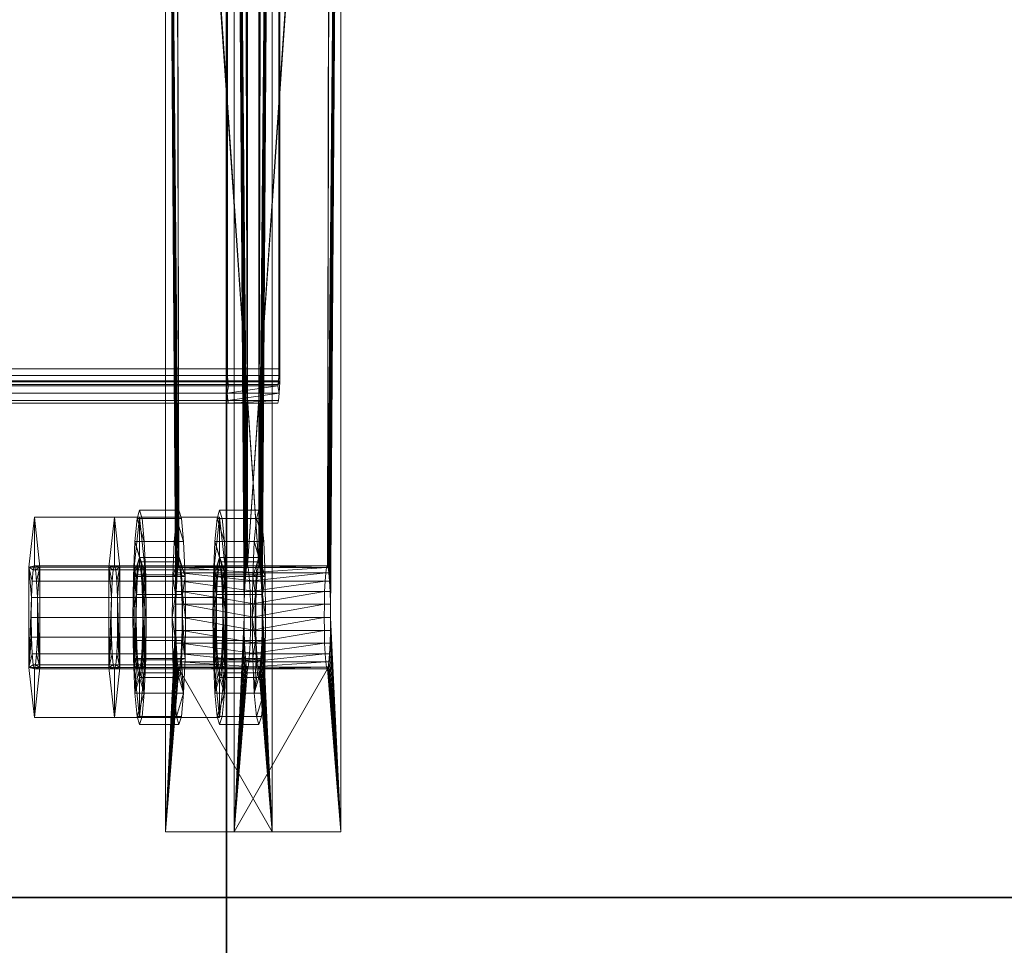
# Model space of a CAD drawing. Extents: x -0.3 to 41.3, y 0 to 17.8.
# Tile 552 of 625: x 34.156 to 34.271, y 11.612 to 11.72. Entities that reach past the tile are written whole.
import ezdxf

# ---------------------------------------------------------------- set-up
doc = ezdxf.new("R2010")
doc.units = 0
doc.header["$MEASUREMENT"] = 0
for name, color, linetype, lineweight in [('ANILHAS', 135, 'Continuous', 0), ('PLACAS_DE_BASE', 144, 'Continuous', 0), ('PORCAS', 157, 'Continuous', 0), ('VIGA_METALICA', 106, 'Continuous', 0)]:
    doc.layers.add(name, color=color, linetype=linetype, lineweight=lineweight)
for name, color, linetype in [('P201', 7, 'Continuous'), ('V135', 7, 'Continuous'), ('V207', 7, 'Continuous'), ('V239', 7, 'Continuous'), ('V312', 7, 'Continuous')]:
    doc.layers.add(name, color=color, linetype=linetype)

msp = doc.modelspace()

# ---------------------------------------------------------------- linework, layer by layer
at = {"layer": 'P201', "color": 12, "true_color": 0xbd0000}
for points, invisible_edges in [([(34.18045, 11.31714, 200.60001), (34.33045, 11.31714, 200.60001), (34.33045, 11.61714, 200.60001)], 12), ([(34.18045, 11.31714, 198.95001), (34.33045, 11.31714, 198.95001), (34.33045, 11.61714, 198.95001)], 12), ([(34.18045, 11.31714, 200.60001), (34.33045, 11.61714, 200.60001), (34.18045, 11.61714, 200.60001)], 9), ([(34.18045, 11.31714, 198.95001), (34.33045, 11.61714, 198.95001), (34.18045, 11.61714, 198.95001)], 9)]:
    msp.add_3dface(points, dxfattribs=dict(at, invisible_edges=invisible_edges))
for points in [[(34.33045, 11.61714, 200.60001), (34.18045, 11.61714, 200.60001), (34.18045, 11.61714, 198.95001), (34.33045, 11.61714, 198.95001)], [(34.18045, 11.61714, 200.60001), (34.18045, 11.31714, 200.60001), (34.18045, 11.31714, 198.95001), (34.18045, 11.61714, 198.95001)]]:
    msp.add_3dface(points, dxfattribs=at)
at = {"layer": 'V135', "color": 252, "true_color": 0x838383}
for points, invisible_edges in [([(34.18045, 10.98981, 196.60001), (34.33045, 10.98981, 196.60001), (34.33045, 12.28691, 196.60001)], 12), ([(34.18045, 10.98981, 196.00001), (34.33045, 10.98981, 196.00001), (34.33045, 12.28691, 196.00001)], 12), ([(34.18045, 10.98981, 196.60001), (34.33045, 12.28691, 196.60001), (34.18045, 12.28691, 196.60001)], 9), ([(34.18045, 10.98981, 196.00001), (34.33045, 12.28691, 196.00001), (34.18045, 12.28691, 196.00001)], 9)]:
    msp.add_3dface(points, dxfattribs=dict(at, invisible_edges=invisible_edges))
msp.add_3dface([(34.18045, 12.28691, 196.60001), (34.18045, 10.98981, 196.60001), (34.18045, 10.98981, 196.00001), (34.18045, 12.28691, 196.00001)], dxfattribs=at)
at = {"layer": 'V207', "color": 252, "true_color": 0x838383}
for points, invisible_edges in [([(34.18045, 11.61714, 199.8), (31.14564, 11.61714, 199.8), (31.14564, 11.46714, 199.8)], 12), ([(34.18045, 11.61714, 199.3), (31.14564, 11.61714, 199.3), (31.14564, 11.46714, 199.3)], 12), ([(34.18045, 11.61714, 199.8), (31.14564, 11.46714, 199.8), (34.18045, 11.46714, 199.8)], 9), ([(34.18045, 11.61714, 199.3), (31.14564, 11.46714, 199.3), (34.18045, 11.46714, 199.3)], 9)]:
    msp.add_3dface(points, dxfattribs=dict(at, invisible_edges=invisible_edges))
for points in [[(34.18045, 11.61714, 199.8), (31.14564, 11.61714, 199.8), (31.14564, 11.61714, 199.3), (34.18045, 11.61714, 199.3)], [(34.18045, 11.46714, 199.8), (34.18045, 11.61714, 199.8), (34.18045, 11.61714, 199.3), (34.18045, 11.46714, 199.3)]]:
    msp.add_3dface(points, dxfattribs=at)
at = {"layer": 'V239', "color": 252, "true_color": 0x838383}
for points, invisible_edges in [([(34.33045, 12.28691, 199.55), (34.18045, 12.28691, 199.55), (34.18045, 11.61714, 199.55)], 12), ([(34.33045, 12.28691, 198.95), (34.18045, 12.28691, 198.95), (34.18045, 11.61714, 198.95)], 12), ([(34.33045, 12.28691, 199.55), (34.18045, 11.61714, 199.55), (34.33045, 11.61714, 199.55)], 9), ([(34.33045, 12.28691, 198.95), (34.18045, 11.61714, 198.95), (34.33045, 11.61714, 198.95)], 9)]:
    msp.add_3dface(points, dxfattribs=dict(at, invisible_edges=invisible_edges))
for points in [[(34.18045, 12.28691, 199.55), (34.18045, 11.61714, 199.55), (34.18045, 11.61714, 198.95), (34.18045, 12.28691, 198.95)], [(34.18045, 11.61714, 199.55), (34.33045, 11.61714, 199.55), (34.33045, 11.61714, 198.95), (34.18045, 11.61714, 198.95)]]:
    msp.add_3dface(points, dxfattribs=at)
at = {"layer": 'V312', "color": 252, "true_color": 0x838383}
for points, invisible_edges in [([(34.33045, 13.91481, 200.60001), (34.18045, 13.91481, 200.60001), (34.18045, 11.61714, 200.60001)], 12), ([(34.33045, 13.91481, 200.30001), (34.18045, 13.91481, 200.30001), (34.18045, 11.61714, 200.30001)], 12), ([(34.33045, 13.91481, 200.60001), (34.18045, 11.61714, 200.60001), (34.33045, 11.61714, 200.60001)], 9), ([(34.33045, 13.91481, 200.30001), (34.18045, 11.61714, 200.30001), (34.33045, 11.61714, 200.30001)], 9)]:
    msp.add_3dface(points, dxfattribs=dict(at, invisible_edges=invisible_edges))
for points in [[(34.18045, 13.91481, 200.60001), (34.18045, 11.61714, 200.60001), (34.18045, 11.61714, 200.30001), (34.18045, 13.91481, 200.30001)], [(34.18045, 11.61714, 200.60001), (34.33045, 11.61714, 200.60001), (34.33045, 11.61714, 200.30001), (34.18045, 11.61714, 200.30001)]]:
    msp.add_3dface(points, dxfattribs=at)

# ---------------------------------------------------------------- meshes
at = {"layer": 'ANILHAS'}
mesh = msp.add_polyface(dxfattribs=at)
corners = [(34.16953, 11.64981, 199.58424), (34.16959, 11.64503, 199.58329), (34.16959, 11.65459, 199.58329), (34.16976, 11.64097, 199.58058), (34.16976, 11.65865, 199.58058), (34.16987, 11.64981, 199.57875), (34.1699, 11.64713, 199.57822), (34.1699, 11.65249, 199.57822), (34.17, 11.64486, 199.5767), (34.17, 11.65476, 199.5767), (34.17001, 11.63826, 199.57653), (34.17001, 11.66136, 199.57653), (34.17014, 11.64334, 199.57444), (34.17014, 11.65628, 199.57444), (34.17031, 11.63731, 199.57176), (34.17031, 11.64281, 199.57176), (34.17031, 11.65681, 199.57176), (34.17031, 11.66231, 199.57176), (34.17047, 11.64334, 199.56909), (34.17047, 11.65628, 199.56909), (34.17061, 11.63826, 199.56699), (34.17061, 11.66136, 199.56699), (34.17062, 11.64486, 199.56682), (34.17062, 11.65476, 199.56682), (34.17071, 11.64713, 199.5653), (34.17071, 11.65249, 199.5653), (34.17074, 11.64981, 199.56477), (34.17086, 11.64097, 199.56294), (34.17086, 11.65865, 199.56294), (34.17103, 11.64503, 199.56023), (34.17103, 11.65459, 199.56023), (34.17109, 11.64981, 199.55929), (34.17412, 11.64981, 199.58452), (34.17418, 11.64503, 199.58357), (34.17418, 11.65459, 199.58357), (34.17435, 11.64097, 199.58087), (34.17435, 11.65865, 199.58087), (34.17446, 11.64981, 199.57903), (34.1745, 11.64713, 199.5785), (34.1745, 11.65249, 199.5785), (34.17459, 11.64486, 199.57699), (34.17459, 11.65476, 199.57699), (34.1746, 11.63826, 199.57682), (34.1746, 11.66136, 199.57682), (34.17473, 11.64334, 199.57472), (34.17473, 11.65628, 199.57472), (34.1749, 11.63731, 199.57205), (34.1749, 11.64281, 199.57205), (34.1749, 11.65681, 199.57205), (34.1749, 11.66231, 199.57205), (34.17507, 11.64334, 199.56937), (34.17507, 11.65628, 199.56937), (34.1752, 11.63826, 199.56728), (34.1752, 11.66136, 199.56728), (34.17521, 11.64486, 199.56711), (34.17521, 11.65476, 199.56711), (34.1753, 11.64713, 199.56559), (34.1753, 11.65249, 199.56559), (34.17533, 11.64981, 199.56506), (34.17545, 11.64097, 199.56322), (34.17545, 11.65865, 199.56322), (34.17562, 11.64503, 199.56052), (34.17562, 11.65459, 199.56052), (34.17568, 11.64981, 199.55957)]
mesh.append_faces([[corners[k] for k in face] for face in [(46, 42, 10, 14), (42, 35, 3, 10), (35, 33, 1, 3), (33, 32, 0, 1), (32, 34, 2, 0), (34, 36, 4, 2), (36, 43, 11, 4), (43, 49, 17, 11), (49, 53, 21, 17), (53, 60, 28, 21), (60, 62, 30, 28), (62, 63, 31, 30), (63, 61, 29, 31), (61, 59, 27, 29), (59, 52, 20, 27), (52, 46, 14, 20), (47, 50, 18, 15), (50, 54, 22, 18), (54, 56, 24, 22), (56, 58, 26, 24), (58, 57, 25, 26), (57, 55, 23, 25), (55, 51, 19, 23), (51, 48, 16, 19), (48, 45, 13, 16), (45, 41, 9, 13), (41, 39, 7, 9), (39, 37, 5, 7), (37, 38, 6, 5), (38, 40, 8, 6), (40, 44, 12, 8), (44, 47, 15, 12)]])
mesh.append_faces([[corners[k] for k in face] for face in [(43, 53, 49), (52, 42, 46), (21, 11, 17), (10, 20, 14)]], dxfattribs={"vtx0": -1})
mesh.append_faces([[corners[k] for k in face] for face in [(34, 48, 36), (48, 34, 45), (45, 34, 41), (41, 34, 39), (39, 32, 37), (37, 32, 38), (38, 33, 40), (40, 35, 44), (44, 35, 47), (53, 43, 60), (60, 36, 62), (62, 57, 63), (63, 58, 61), (61, 54, 59), (59, 42, 52), (11, 28, 4), (16, 30, 19), (19, 30, 23), (23, 30, 25), (25, 31, 26), (26, 29, 24), (24, 29, 22), (22, 27, 18), (18, 27, 15), (3, 27, 10), (2, 7, 0), (0, 6, 1), (1, 8, 3)]], dxfattribs={"vtx0": -1, "vtx1": -1})
mesh.append_faces([[corners[k] for k in face] for face in [(62, 36, 48), (59, 47, 35), (4, 30, 16), (15, 27, 3)]], dxfattribs={"vtx0": -1, "vtx1": -1, "vtx2": -1})
mesh.append_faces([[corners[k] for k in face] for face in [(39, 34, 32), (38, 32, 33), (40, 33, 35), (60, 43, 36), (62, 48, 51), (62, 51, 55), (62, 55, 57), (63, 57, 58), (61, 58, 56), (61, 56, 54), (59, 54, 50), (59, 50, 47), (59, 35, 42), (11, 21, 28), (4, 28, 30), (25, 30, 31), (26, 31, 29), (22, 29, 27), (10, 27, 20), (16, 2, 4), (2, 16, 13), (2, 13, 9), (2, 9, 7), (0, 7, 5), (0, 5, 6), (1, 6, 8), (3, 8, 12), (3, 12, 15)]], dxfattribs={"vtx0": -1, "vtx2": -1})
mesh = msp.add_polyface(dxfattribs=at)
corners = [(34.17887, 11.64981, 199.43453), (34.17893, 11.64503, 199.43358), (34.17893, 11.65459, 199.43358), (34.1791, 11.64097, 199.43087), (34.1791, 11.65865, 199.43087), (34.17921, 11.64981, 199.42904), (34.17925, 11.64713, 199.42851), (34.17925, 11.65249, 199.42851), (34.17934, 11.64486, 199.42699), (34.17934, 11.65476, 199.42699), (34.17935, 11.63826, 199.42682), (34.17935, 11.66136, 199.42682), (34.17948, 11.64334, 199.42473), (34.17948, 11.65628, 199.42473), (34.17965, 11.63731, 199.42205), (34.17965, 11.64281, 199.42205), (34.17965, 11.65681, 199.42205), (34.17965, 11.66231, 199.42205), (34.17982, 11.64334, 199.41938), (34.17982, 11.65628, 199.41938), (34.17995, 11.63826, 199.41728), (34.17995, 11.66136, 199.41728), (34.17996, 11.64486, 199.41711), (34.17996, 11.65476, 199.41711), (34.18005, 11.64713, 199.41559), (34.18005, 11.65249, 199.41559), (34.18008, 11.64981, 199.41507), (34.1802, 11.64097, 199.41323), (34.1802, 11.65865, 199.41323), (34.18037, 11.64503, 199.41052), (34.18037, 11.65459, 199.41052), (34.18043, 11.64981, 199.40958), (34.18346, 11.64981, 199.43481), (34.18352, 11.64503, 199.43387), (34.18352, 11.65459, 199.43387), (34.18369, 11.64097, 199.43116), (34.18369, 11.65865, 199.43116), (34.1838, 11.64981, 199.42932), (34.18384, 11.64713, 199.4288), (34.18384, 11.65249, 199.4288), (34.18393, 11.64486, 199.42728), (34.18393, 11.65476, 199.42728), (34.18394, 11.63826, 199.42711), (34.18394, 11.66136, 199.42711), (34.18407, 11.64334, 199.42501), (34.18407, 11.65628, 199.42501), (34.18424, 11.63731, 199.42234), (34.18424, 11.64281, 199.42234), (34.18424, 11.65681, 199.42234), (34.18424, 11.66231, 199.42234), (34.18441, 11.64334, 199.41966), (34.18441, 11.65628, 199.41966), (34.18454, 11.63826, 199.41757), (34.18454, 11.66136, 199.41757), (34.18455, 11.64486, 199.4174), (34.18455, 11.65476, 199.4174), (34.18464, 11.64713, 199.41588), (34.18464, 11.65249, 199.41588), (34.18468, 11.64981, 199.41535), (34.18479, 11.64097, 199.41352), (34.18479, 11.65865, 199.41352), (34.18496, 11.64503, 199.41081), (34.18496, 11.65459, 199.41081), (34.18502, 11.64981, 199.40986)]
mesh.append_faces([[corners[k] for k in face] for face in [(46, 42, 10, 14), (42, 35, 3, 10), (35, 33, 1, 3), (33, 32, 0, 1), (32, 34, 2, 0), (34, 36, 4, 2), (36, 43, 11, 4), (43, 49, 17, 11), (49, 53, 21, 17), (53, 60, 28, 21), (60, 62, 30, 28), (62, 63, 31, 30), (63, 61, 29, 31), (61, 59, 27, 29), (59, 52, 20, 27), (52, 46, 14, 20), (47, 50, 18, 15), (50, 54, 22, 18), (54, 56, 24, 22), (56, 58, 26, 24), (58, 57, 25, 26), (57, 55, 23, 25), (55, 51, 19, 23), (51, 48, 16, 19), (48, 45, 13, 16), (45, 41, 9, 13), (41, 39, 7, 9), (39, 37, 5, 7), (37, 38, 6, 5), (38, 40, 8, 6), (40, 44, 12, 8), (44, 47, 15, 12)]])
mesh.append_faces([[corners[k] for k in face] for face in [(43, 53, 49), (52, 42, 46), (21, 11, 17), (10, 20, 14)]], dxfattribs={"vtx0": -1})
mesh.append_faces([[corners[k] for k in face] for face in [(34, 48, 36), (48, 34, 45), (45, 34, 41), (41, 34, 39), (39, 32, 37), (37, 32, 38), (38, 33, 40), (40, 35, 44), (44, 35, 47), (53, 43, 60), (60, 36, 62), (62, 57, 63), (63, 58, 61), (61, 54, 59), (59, 42, 52), (11, 28, 4), (16, 30, 19), (19, 30, 23), (23, 30, 25), (25, 31, 26), (26, 29, 24), (24, 29, 22), (22, 27, 18), (18, 27, 15), (3, 27, 10), (2, 7, 0), (0, 6, 1), (1, 8, 3)]], dxfattribs={"vtx0": -1, "vtx1": -1})
mesh.append_faces([[corners[k] for k in face] for face in [(62, 36, 48), (59, 47, 35), (4, 30, 16), (15, 27, 3)]], dxfattribs={"vtx0": -1, "vtx1": -1, "vtx2": -1})
mesh.append_faces([[corners[k] for k in face] for face in [(39, 34, 32), (38, 32, 33), (40, 33, 35), (60, 43, 36), (62, 48, 51), (62, 51, 55), (62, 55, 57), (63, 57, 58), (61, 58, 56), (61, 56, 54), (59, 54, 50), (59, 50, 47), (59, 35, 42), (11, 21, 28), (4, 28, 30), (25, 30, 31), (26, 31, 29), (22, 29, 27), (10, 27, 20), (16, 2, 4), (2, 16, 13), (2, 13, 9), (2, 9, 7), (0, 7, 5), (0, 5, 6), (1, 6, 8), (3, 8, 12), (3, 12, 15)]], dxfattribs={"vtx0": -1, "vtx2": -1})
at = {"layer": 'PLACAS_DE_BASE'}
mesh = msp.add_polyface(dxfattribs=at)
corners = [(34.1926, 11.64981, 199.41685), (34.19378, 11.62481, 199.39789), (34.19378, 11.82481, 199.39789), (34.19259, 11.65136, 199.41706), (34.19255, 11.65281, 199.41766), (34.19249, 11.65405, 199.41861), (34.19241, 11.65501, 199.41985), (34.19232, 11.65561, 199.42129), (34.19223, 11.65581, 199.42284), (34.19249, 11.79557, 199.41861), (34.18289, 11.65581, 199.57255), (34.18133, 11.62481, 199.5975), (34.18251, 11.64981, 199.57854), (34.18133, 11.82481, 199.5975), (34.18252, 11.65136, 199.57833), (34.18256, 11.65281, 199.57774), (34.18262, 11.65405, 199.57678), (34.1827, 11.65501, 199.57554), (34.18279, 11.65561, 199.5741), (34.18298, 11.65561, 199.571), (34.19213, 11.65561, 199.42439), (34.17453, 11.64981, 199.57804), (34.17334, 11.62481, 199.597), (34.17334, 11.82481, 199.597), (34.17454, 11.65136, 199.57784), (34.17458, 11.65281, 199.57724), (34.17464, 11.65405, 199.57629), (34.17471, 11.65501, 199.57505), (34.1748, 11.65561, 199.5736), (34.1749, 11.65581, 199.57205), (34.17464, 11.79557, 199.57629), (34.18424, 11.65581, 199.42234), (34.1858, 11.62481, 199.39739), (34.18462, 11.64981, 199.41636), (34.1858, 11.82481, 199.39739), (34.1846, 11.65136, 199.41656), (34.18457, 11.65281, 199.41716), (34.18451, 11.65405, 199.41811), (34.18443, 11.65501, 199.41935), (34.18434, 11.65561, 199.42079), (34.18415, 11.65561, 199.42389), (34.175, 11.65561, 199.5705)]
mesh.append_faces([[corners[k] for k in face] for face in [(11, 13, 23, 22), (7, 8, 31, 39), (8, 20, 40, 31), (19, 10, 29, 41), (10, 18, 28, 29)]])
mesh.append_faces([[corners[k] for k in face] for face in [(0, 2, 3), (3, 2, 4), (4, 2, 5), (5, 2, 6), (6, 2, 7), (7, 2, 8), (11, 12, 13), (19, 8, 10), (21, 23, 24), (24, 23, 25), (25, 23, 26), (26, 23, 27), (27, 23, 28), (28, 23, 29), (32, 33, 34), (40, 29, 31)]], dxfattribs={"vtx0": -1, "vtx1": -1})
mesh.append_faces([[corners[k] for k in face] for face in [(8, 9, 10), (29, 30, 31)]], dxfattribs={"vtx0": -1, "vtx1": -1, "vtx2": -1})
mesh.append_faces([[corners[k] for k in face] for face in [(0, 1, 2), (13, 12, 14), (13, 14, 15), (13, 15, 16), (13, 16, 17), (13, 17, 18), (13, 18, 10), (19, 20, 8), (21, 22, 23), (34, 33, 35), (34, 35, 36), (34, 36, 37), (34, 37, 38), (34, 38, 39), (34, 39, 31), (40, 41, 29)]], dxfattribs={"vtx0": -1, "vtx2": -1})
mesh = msp.add_polyface(dxfattribs=at)
corners = [(34.19223, 11.65581, 199.42284), (34.19378, 11.82481, 199.39789), (34.19255, 11.79681, 199.41766), (34.19249, 11.79557, 199.41861), (34.18289, 11.65581, 199.57255), (34.19241, 11.79461, 199.41985), (34.19232, 11.79401, 199.42129), (34.19223, 11.79381, 199.42284), (34.18133, 11.82481, 199.5975), (34.18256, 11.79681, 199.57774), (34.18262, 11.79557, 199.57678), (34.1827, 11.79461, 199.57554), (34.18279, 11.79401, 199.5741), (34.18289, 11.79381, 199.57255), (34.19213, 11.79401, 199.42439), (34.18298, 11.79401, 199.571), (34.19204, 11.79461, 199.42584), (34.18307, 11.79461, 199.56956), (34.1749, 11.65581, 199.57205), (34.17334, 11.82481, 199.597), (34.17458, 11.79681, 199.57724), (34.17464, 11.79557, 199.57629), (34.18424, 11.65581, 199.42234), (34.17471, 11.79461, 199.57505), (34.1748, 11.79401, 199.5736), (34.1749, 11.79381, 199.57205), (34.1858, 11.82481, 199.39739), (34.18457, 11.79681, 199.41716), (34.18451, 11.79557, 199.41811), (34.18443, 11.79461, 199.41935), (34.18434, 11.79401, 199.42079), (34.18424, 11.79381, 199.42234), (34.175, 11.79401, 199.5705), (34.18415, 11.79401, 199.42389), (34.17509, 11.79461, 199.56906), (34.18406, 11.79461, 199.42534), (34.19378, 11.62481, 199.39789), (34.1858, 11.62481, 199.39739)]
mesh.append_faces([[corners[k] for k in face] for face in [(1, 36, 37, 26), (7, 6, 30, 31), (6, 5, 29, 30), (16, 14, 33, 35), (14, 7, 31, 33), (13, 15, 32, 25), (15, 17, 34, 32), (11, 12, 24, 23), (12, 13, 25, 24)]])
mesh.append_faces([[corners[k] for k in face] for face in [(9, 4, 10), (10, 4, 11), (11, 4, 12), (12, 4, 13), (14, 13, 7), (13, 14, 15), (15, 16, 17), (27, 22, 28), (28, 22, 29), (29, 22, 30), (30, 22, 31), (32, 31, 25), (31, 32, 33), (33, 34, 35)]], dxfattribs={"vtx0": -1, "vtx1": -1})
mesh.append_faces([[corners[k] for k in face] for face in [(0, 1, 2), (8, 4, 9), (13, 4, 7), (18, 19, 20), (26, 22, 27), (31, 22, 25)]], dxfattribs={"vtx0": -1, "vtx1": -1, "vtx2": -1})
mesh.append_faces([[corners[k] for k in face] for face in [(0, 2, 3), (4, 3, 5), (4, 5, 6), (4, 6, 7), (15, 14, 16), (18, 20, 21), (22, 21, 23), (22, 23, 24), (22, 24, 25), (33, 32, 34)]], dxfattribs={"vtx0": -1, "vtx2": -1})
mesh = msp.add_polyface(dxfattribs=at)
corners = [(34.18326, 11.64981, 199.56656), (34.19187, 11.65136, 199.42863), (34.18325, 11.65136, 199.56677), (34.1919, 11.65281, 199.42803), (34.18321, 11.65281, 199.56736), (34.19196, 11.65405, 199.42708), (34.18315, 11.65405, 199.56832), (34.19204, 11.65501, 199.42584), (34.18307, 11.65501, 199.56956), (34.19213, 11.65561, 199.42439), (34.18298, 11.65561, 199.571), (34.18387, 11.64981, 199.42833), (34.17527, 11.64981, 199.56606), (34.17526, 11.65136, 199.56627), (34.18388, 11.65136, 199.42813), (34.17522, 11.65281, 199.56687), (34.18392, 11.65281, 199.42753), (34.17517, 11.65405, 199.56782), (34.18398, 11.65405, 199.42658), (34.17509, 11.65501, 199.56906), (34.18406, 11.65501, 199.42534), (34.175, 11.65561, 199.5705), (34.18415, 11.65561, 199.42389), (34.1926, 11.64981, 199.41685), (34.19259, 11.65136, 199.41706), (34.1846, 11.65136, 199.41656), (34.18462, 11.64981, 199.41636), (34.19255, 11.65281, 199.41766), (34.18457, 11.65281, 199.41716), (34.19249, 11.65405, 199.41861), (34.18451, 11.65405, 199.41811), (34.19241, 11.65501, 199.41985), (34.18443, 11.65501, 199.41935), (34.19232, 11.65561, 199.42129), (34.18434, 11.65561, 199.42079), (34.19185, 11.64981, 199.42883), (34.18279, 11.65561, 199.5741), (34.1827, 11.65501, 199.57554), (34.17471, 11.65501, 199.57505), (34.1748, 11.65561, 199.5736), (34.18262, 11.65405, 199.57678), (34.17464, 11.65405, 199.57629), (34.18256, 11.65281, 199.57774), (34.17458, 11.65281, 199.57724), (34.18252, 11.65136, 199.57833), (34.17454, 11.65136, 199.57784), (34.18251, 11.64981, 199.57854), (34.17453, 11.64981, 199.57804)]
mesh.append_faces([[corners[k] for k in face] for face in [(23, 24, 25, 26), (24, 27, 28, 25), (27, 29, 30, 28), (29, 31, 32, 30), (31, 33, 34, 32), (9, 7, 20, 22), (7, 5, 18, 20), (5, 3, 16, 18), (3, 1, 14, 16), (1, 35, 11, 14), (0, 2, 13, 12), (2, 4, 15, 13), (4, 6, 17, 15), (6, 8, 19, 17), (8, 10, 21, 19), (36, 37, 38, 39), (37, 40, 41, 38), (40, 42, 43, 41), (42, 44, 45, 43), (44, 46, 47, 45)]])
mesh.append_faces([[corners[k] for k in face] for face in [(0, 1, 2), (2, 3, 4), (4, 5, 6), (6, 7, 8), (8, 9, 10), (11, 13, 14), (14, 15, 16), (16, 17, 18), (18, 19, 20), (20, 21, 22)]], dxfattribs={"vtx0": -1, "vtx1": -1})
mesh.append_faces([[corners[k] for k in face] for face in [(2, 1, 3), (4, 3, 5), (6, 5, 7), (8, 7, 9), (11, 12, 13), (14, 13, 15), (16, 15, 17), (18, 17, 19), (20, 19, 21)]], dxfattribs={"vtx0": -1, "vtx2": -1})
mesh = msp.add_polyface(dxfattribs=at)
corners = [(34.18298, 11.64401, 199.571), (34.19204, 11.64461, 199.42584), (34.18307, 11.64461, 199.56956), (34.19196, 11.64557, 199.42708), (34.18315, 11.64557, 199.56832), (34.1919, 11.64681, 199.42803), (34.18321, 11.64681, 199.56736), (34.19187, 11.64826, 199.42863), (34.18325, 11.64826, 199.56677), (34.19185, 11.64981, 199.42883), (34.18326, 11.64981, 199.56656), (34.19187, 11.65136, 199.42863), (34.18415, 11.64401, 199.42389), (34.17509, 11.64461, 199.56906), (34.18406, 11.64461, 199.42534), (34.17517, 11.64557, 199.56782), (34.18398, 11.64557, 199.42658), (34.17522, 11.64681, 199.56687), (34.18392, 11.64681, 199.42753), (34.17526, 11.64826, 199.56627), (34.18388, 11.64826, 199.42813), (34.17527, 11.64981, 199.56606), (34.18387, 11.64981, 199.42833), (34.19232, 11.64401, 199.42129), (34.19241, 11.64461, 199.41985), (34.18443, 11.64461, 199.41935), (34.18434, 11.64401, 199.42079), (34.19249, 11.64557, 199.41861), (34.18451, 11.64557, 199.41811), (34.19255, 11.64681, 199.41766), (34.18457, 11.64681, 199.41716), (34.19259, 11.64826, 199.41706), (34.1846, 11.64826, 199.41656), (34.1926, 11.64981, 199.41685), (34.18462, 11.64981, 199.41636), (34.19213, 11.64401, 199.42439), (34.175, 11.64401, 199.5705), (34.18251, 11.64981, 199.57854), (34.18252, 11.64826, 199.57833), (34.17454, 11.64826, 199.57784), (34.17453, 11.64981, 199.57804), (34.18256, 11.64681, 199.57774), (34.17458, 11.64681, 199.57724), (34.18262, 11.64557, 199.57678), (34.17464, 11.64557, 199.57629), (34.1827, 11.64461, 199.57554), (34.17471, 11.64461, 199.57505), (34.18279, 11.64401, 199.5741), (34.1748, 11.64401, 199.5736)]
mesh.append_faces([[corners[k] for k in face] for face in [(23, 24, 25, 26), (24, 27, 28, 25), (27, 29, 30, 28), (29, 31, 32, 30), (31, 33, 34, 32), (9, 7, 20, 22), (7, 5, 18, 20), (5, 3, 16, 18), (3, 1, 14, 16), (1, 35, 12, 14), (0, 2, 13, 36), (2, 4, 15, 13), (4, 6, 17, 15), (6, 8, 19, 17), (8, 10, 21, 19), (37, 38, 39, 40), (38, 41, 42, 39), (41, 43, 44, 42), (43, 45, 46, 44), (45, 47, 48, 46)]])
mesh.append_faces([[corners[k] for k in face] for face in [(0, 1, 2), (2, 3, 4), (4, 5, 6), (6, 7, 8), (8, 9, 10), (12, 13, 14), (14, 15, 16), (16, 17, 18), (18, 19, 20), (20, 21, 22)]], dxfattribs={"vtx0": -1, "vtx1": -1})
mesh.append_faces([[corners[k] for k in face] for face in [(2, 1, 3), (4, 3, 5), (6, 5, 7), (8, 7, 9), (10, 9, 11), (14, 13, 15), (16, 15, 17), (18, 17, 19), (20, 19, 21)]], dxfattribs={"vtx0": -1, "vtx2": -1})
mesh = msp.add_polyface(dxfattribs=at)
corners = [(34.19378, 11.62481, 199.39789), (34.19223, 11.64381, 199.42284), (34.18133, 11.62481, 199.5975), (34.19232, 11.64401, 199.42129), (34.19241, 11.64461, 199.41985), (34.19249, 11.64557, 199.41861), (34.19255, 11.64681, 199.41766), (34.19259, 11.64826, 199.41706), (34.1926, 11.64981, 199.41685), (34.18251, 11.64981, 199.57854), (34.18252, 11.64826, 199.57833), (34.18256, 11.64681, 199.57774), (34.18262, 11.64557, 199.57678), (34.1827, 11.64461, 199.57554), (34.18279, 11.64401, 199.5741), (34.18289, 11.64381, 199.57255), (34.19213, 11.64401, 199.42439), (34.18298, 11.64401, 199.571), (34.19204, 11.64461, 199.42584), (34.17334, 11.62481, 199.597), (34.1749, 11.64381, 199.57205), (34.1858, 11.62481, 199.39739), (34.1748, 11.64401, 199.5736), (34.17471, 11.64461, 199.57505), (34.17464, 11.64557, 199.57629), (34.17458, 11.64681, 199.57724), (34.17454, 11.64826, 199.57784), (34.17453, 11.64981, 199.57804), (34.18462, 11.64981, 199.41636), (34.1846, 11.64826, 199.41656), (34.18457, 11.64681, 199.41716), (34.18451, 11.64557, 199.41811), (34.18443, 11.64461, 199.41935), (34.18434, 11.64401, 199.42079), (34.18424, 11.64381, 199.42234), (34.175, 11.64401, 199.5705), (34.18415, 11.64401, 199.42389), (34.17509, 11.64461, 199.56906)]
mesh.append_faces([[corners[k] for k in face] for face in [(0, 2, 19, 21), (1, 3, 33, 34), (16, 1, 34, 36), (15, 17, 35, 20), (14, 15, 20, 22)]])
mesh.append_faces([[corners[k] for k in face] for face in [(0, 1, 2), (1, 0, 3), (3, 0, 4), (4, 0, 5), (5, 0, 6), (6, 0, 7), (7, 0, 8), (9, 2, 10), (10, 2, 11), (11, 2, 12), (12, 2, 13), (13, 2, 14), (14, 2, 15), (16, 15, 1), (15, 16, 17), (19, 20, 21), (20, 19, 22), (22, 19, 23), (23, 19, 24), (24, 19, 25), (25, 19, 26), (26, 19, 27), (28, 21, 29), (29, 21, 30), (30, 21, 31), (31, 21, 32), (32, 21, 33), (33, 21, 34), (35, 34, 20), (34, 35, 36)]], dxfattribs={"vtx0": -1, "vtx1": -1})
mesh.append_faces([[corners[k] for k in face] for face in [(15, 2, 1), (34, 21, 20)]], dxfattribs={"vtx0": -1, "vtx1": -1, "vtx2": -1})
mesh.append_faces([[corners[k] for k in face] for face in [(17, 16, 18), (36, 35, 37)]], dxfattribs={"vtx0": -1, "vtx2": -1})
at = {"layer": 'PORCAS'}
mesh = msp.add_polyface(dxfattribs=at)
corners = [(34.1574, 11.64397, 199.58109), (34.1574, 11.65565, 199.58109), (34.15766, 11.64981, 199.57698), (34.15769, 11.64751, 199.57652), (34.15769, 11.65211, 199.57652), (34.15777, 11.64557, 199.57523), (34.15777, 11.65405, 199.57523), (34.15789, 11.64427, 199.57329), (34.15789, 11.65535, 199.57329), (34.15803, 11.63813, 199.57099), (34.15803, 11.64381, 199.57099), (34.15803, 11.65581, 199.57099), (34.15803, 11.66148, 199.57099), (34.15817, 11.64427, 199.5687), (34.15817, 11.65535, 199.5687), (34.1583, 11.64557, 199.56676), (34.1583, 11.65405, 199.56676), (34.15838, 11.64751, 199.56547), (34.15838, 11.65211, 199.56547), (34.15841, 11.64981, 199.56501), (34.15866, 11.64397, 199.5609), (34.15866, 11.65565, 199.5609), (34.16968, 11.64397, 199.58185), (34.16968, 11.65565, 199.58185), (34.16993, 11.64981, 199.57775), (34.16996, 11.64751, 199.57729), (34.16996, 11.65211, 199.57729), (34.17004, 11.64557, 199.57599), (34.17004, 11.65405, 199.57599), (34.17016, 11.64427, 199.57406), (34.17016, 11.65535, 199.57406), (34.17031, 11.63813, 199.57176), (34.17031, 11.64381, 199.57176), (34.17031, 11.65581, 199.57176), (34.17031, 11.66148, 199.57176), (34.17045, 11.64427, 199.56947), (34.17045, 11.65535, 199.56947), (34.17057, 11.64557, 199.56753), (34.17057, 11.65405, 199.56753), (34.17065, 11.64751, 199.56623), (34.17065, 11.65211, 199.56623), (34.17068, 11.64981, 199.56577), (34.17094, 11.64397, 199.56167), (34.17094, 11.65565, 199.56167)]
mesh.append_faces([[corners[k] for k in face] for face in [(31, 22, 0, 9), (22, 23, 1, 0), (23, 34, 12, 1), (34, 43, 21, 12), (43, 42, 20, 21), (42, 31, 9, 20), (32, 35, 13, 10), (35, 37, 15, 13), (37, 39, 17, 15), (39, 41, 19, 17), (41, 40, 18, 19), (40, 38, 16, 18), (38, 36, 14, 16), (36, 33, 11, 14), (33, 30, 8, 11), (30, 28, 6, 8), (28, 26, 4, 6), (26, 24, 2, 4), (24, 25, 3, 2), (25, 27, 5, 3), (27, 29, 7, 5), (29, 32, 10, 7)]])
mesh.append_faces([[corners[k] for k in face] for face in [(23, 33, 34), (33, 23, 30), (30, 23, 28), (28, 23, 26), (26, 22, 24), (24, 22, 25), (25, 22, 27), (27, 22, 29), (29, 22, 32), (43, 40, 42), (42, 32, 31), (21, 11, 12), (11, 21, 14), (14, 21, 16), (16, 21, 18), (18, 20, 19), (19, 20, 17), (17, 20, 15), (15, 20, 13), (13, 20, 10), (1, 4, 0), (0, 10, 9)]], dxfattribs={"vtx0": -1, "vtx1": -1})
mesh.append_faces([[corners[k] for k in face] for face in [(26, 23, 22), (32, 22, 31), (33, 43, 34), (43, 33, 36), (43, 36, 38), (43, 38, 40), (42, 40, 41), (42, 41, 39), (42, 39, 37), (42, 37, 35), (42, 35, 32), (18, 21, 20), (10, 20, 9), (11, 1, 12), (1, 11, 8), (1, 8, 6), (1, 6, 4), (0, 4, 2), (0, 2, 3), (0, 3, 5), (0, 5, 7), (0, 7, 10)]], dxfattribs={"vtx0": -1, "vtx2": -1})
mesh = msp.add_polyface(dxfattribs=at)
corners = [(34.16674, 11.64397, 199.43138), (34.16674, 11.65565, 199.43138), (34.167, 11.64981, 199.42727), (34.16703, 11.64751, 199.42682), (34.16703, 11.65211, 199.42682), (34.16711, 11.64557, 199.42552), (34.16711, 11.65405, 199.42552), (34.16723, 11.64427, 199.42358), (34.16723, 11.65535, 199.42358), (34.16737, 11.63813, 199.42129), (34.16737, 11.64381, 199.42129), (34.16737, 11.65581, 199.42129), (34.16737, 11.66148, 199.42129), (34.16752, 11.64427, 199.41899), (34.16752, 11.65535, 199.41899), (34.16764, 11.64557, 199.41705), (34.16764, 11.65405, 199.41705), (34.16772, 11.64751, 199.41576), (34.16772, 11.65211, 199.41576), (34.16775, 11.64981, 199.4153), (34.168, 11.64397, 199.4112), (34.168, 11.65565, 199.4112), (34.17902, 11.64397, 199.43214), (34.17902, 11.65565, 199.43214), (34.17928, 11.64981, 199.42804), (34.1793, 11.64751, 199.42758), (34.1793, 11.65211, 199.42758), (34.17938, 11.64557, 199.42628), (34.17938, 11.65405, 199.42628), (34.17951, 11.64427, 199.42435), (34.17951, 11.65535, 199.42435), (34.17965, 11.63813, 199.42205), (34.17965, 11.64381, 199.42205), (34.17965, 11.65581, 199.42205), (34.17965, 11.66148, 199.42205), (34.17979, 11.64427, 199.41976), (34.17979, 11.65535, 199.41976), (34.17991, 11.64557, 199.41782), (34.17991, 11.65405, 199.41782), (34.17999, 11.64751, 199.41652), (34.17999, 11.65211, 199.41652), (34.18002, 11.64981, 199.41606), (34.18028, 11.64397, 199.41196), (34.18028, 11.65565, 199.41196)]
mesh.append_faces([[corners[k] for k in face] for face in [(31, 22, 0, 9), (22, 23, 1, 0), (23, 34, 12, 1), (34, 43, 21, 12), (43, 42, 20, 21), (42, 31, 9, 20), (32, 35, 13, 10), (35, 37, 15, 13), (37, 39, 17, 15), (39, 41, 19, 17), (41, 40, 18, 19), (40, 38, 16, 18), (38, 36, 14, 16), (36, 33, 11, 14), (33, 30, 8, 11), (30, 28, 6, 8), (28, 26, 4, 6), (26, 24, 2, 4), (24, 25, 3, 2), (25, 27, 5, 3), (27, 29, 7, 5), (29, 32, 10, 7)]])
mesh.append_faces([[corners[k] for k in face] for face in [(23, 33, 34), (33, 23, 30), (30, 23, 28), (28, 23, 26), (26, 22, 24), (24, 22, 25), (25, 22, 27), (27, 22, 29), (29, 22, 32), (43, 40, 42), (42, 32, 31), (21, 11, 12), (11, 21, 14), (14, 21, 16), (16, 21, 18), (18, 20, 19), (19, 20, 17), (17, 20, 15), (15, 20, 13), (13, 20, 10), (1, 4, 0), (0, 10, 9)]], dxfattribs={"vtx0": -1, "vtx1": -1})
mesh.append_faces([[corners[k] for k in face] for face in [(26, 23, 22), (32, 22, 31), (33, 43, 34), (43, 33, 36), (43, 36, 38), (43, 38, 40), (42, 40, 41), (42, 41, 39), (42, 39, 37), (42, 37, 35), (42, 35, 32), (18, 21, 20), (10, 20, 9), (11, 1, 12), (1, 11, 8), (1, 8, 6), (1, 6, 4), (0, 4, 2), (0, 2, 3), (0, 3, 5), (0, 5, 7), (0, 7, 10)]], dxfattribs={"vtx0": -1, "vtx2": -1})
at = {"layer": 'VIGA_METALICA'}
mesh = msp.add_polyface(dxfattribs=at)
corners = [(31.13545, 11.67881, 199.35735), (31.13545, 11.72081, 199.35735), (31.13545, 11.72881, 199.35735), (31.13545, 11.77081, 199.35735), (31.13547, 11.67728, 199.35705), (31.13547, 11.72234, 199.35705), (31.13547, 11.72728, 199.35705), (31.13547, 11.77234, 199.35705), (31.13552, 11.67598, 199.35618), (31.13552, 11.72364, 199.35618), (31.13552, 11.72598, 199.35618), (31.13552, 11.77364, 199.35618), (31.13557, 11.67881, 199.35535), (31.13557, 11.72081, 199.35535), (31.13557, 11.72881, 199.35535), (31.13557, 11.77081, 199.35535), (31.13558, 11.67804, 199.3552), (31.13558, 11.72158, 199.3552), (31.13558, 11.72804, 199.3552), (31.13558, 11.77158, 199.3552), (31.1356, 11.67511, 199.35489), (31.1356, 11.72451, 199.35489), (31.1356, 11.72511, 199.35489), (31.1356, 11.77451, 199.35489), (31.13561, 11.6774, 199.35477), (31.13561, 11.72222, 199.35477), (31.13561, 11.7274, 199.35477), (31.13561, 11.77222, 199.35477), (31.13565, 11.67696, 199.35412), (31.13565, 11.72266, 199.35412), (31.13565, 11.72696, 199.35412), (31.13565, 11.77266, 199.35412), (31.1357, 11.67481, 199.35336), (31.1357, 11.67681, 199.35336), (31.1357, 11.72281, 199.35336), (31.1357, 11.72481, 199.35336), (31.1357, 11.72681, 199.35336), (31.1357, 11.77281, 199.35336), (31.1357, 11.77481, 199.35336), (31.13651, 11.72281, 199.34038), (31.13651, 11.72481, 199.34038), (31.13651, 11.72681, 199.34038), (31.14062, 11.72281, 199.27451), (31.14062, 11.72481, 199.27451), (31.14062, 11.72681, 199.27451), (31.14143, 11.67481, 199.26154), (31.14143, 11.67681, 199.26154), (31.14143, 11.72281, 199.26154), (31.14143, 11.72481, 199.26154), (31.14143, 11.72681, 199.26154), (31.14143, 11.77281, 199.26154), (31.14143, 11.77481, 199.26154), (31.14148, 11.67696, 199.26077), (31.14148, 11.72266, 199.26077), (31.14148, 11.72696, 199.26077), (31.14148, 11.77266, 199.26077), (31.14152, 11.67511, 199.26001), (31.14152, 11.6774, 199.26012), (31.14152, 11.72222, 199.26012), (31.14152, 11.72451, 199.26001), (31.14152, 11.72511, 199.26001), (31.14152, 11.7274, 199.26012), (31.14152, 11.77222, 199.26012), (31.14152, 11.77451, 199.26001), (31.14154, 11.67804, 199.25969), (31.14154, 11.72158, 199.25969), (31.14154, 11.72804, 199.25969), (31.14154, 11.77158, 199.25969), (31.14155, 11.67881, 199.25954), (31.14155, 11.72081, 199.25954), (31.14155, 11.72881, 199.25954), (31.14155, 11.77081, 199.25954), (31.1416, 11.67598, 199.25871), (31.1416, 11.72364, 199.25871), (31.1416, 11.72598, 199.25871), (31.1416, 11.77364, 199.25871), (31.14166, 11.67728, 199.25785), (31.14166, 11.72234, 199.25785), (31.14166, 11.72728, 199.25785), (31.14166, 11.77234, 199.25785), (31.14168, 11.67881, 199.25754), (31.14168, 11.72081, 199.25754), (31.14168, 11.72881, 199.25754), (31.14168, 11.77081, 199.25754), (34.18045, 11.67881, 199.54735), (34.18045, 11.72081, 199.54735), (34.18045, 11.72881, 199.54735), (34.18045, 11.77081, 199.54735), (34.18047, 11.67728, 199.54705), (34.18047, 11.72234, 199.54705), (34.18047, 11.72728, 199.54705), (34.18047, 11.77234, 199.54705), (34.18052, 11.67598, 199.54618), (34.18052, 11.72364, 199.54618), (34.18052, 11.72598, 199.54618), (34.18052, 11.77364, 199.54618), (34.18057, 11.67881, 199.54535), (34.18057, 11.72081, 199.54535), (34.18057, 11.72881, 199.54535), (34.18057, 11.77081, 199.54535), (34.18058, 11.67804, 199.5452), (34.18058, 11.72158, 199.5452), (34.18058, 11.72804, 199.5452), (34.18058, 11.77158, 199.5452), (34.1806, 11.67511, 199.54489), (34.1806, 11.72451, 199.54489), (34.1806, 11.72511, 199.54489), (34.1806, 11.77451, 199.54489), (34.18061, 11.6774, 199.54477), (34.18061, 11.72222, 199.54477), (34.18061, 11.7274, 199.54477), (34.18061, 11.77222, 199.54477), (34.18065, 11.67696, 199.54412), (34.18065, 11.72266, 199.54412), (34.18065, 11.72696, 199.54412), (34.18065, 11.77266, 199.54412), (34.1807, 11.67481, 199.54336), (34.1807, 11.67681, 199.54336), (34.1807, 11.72281, 199.54336), (34.1807, 11.72481, 199.54336), (34.1807, 11.72681, 199.54336), (34.1807, 11.77281, 199.54336), (34.1807, 11.77481, 199.54336), (34.18151, 11.72281, 199.53038), (34.18151, 11.72481, 199.53038), (34.18151, 11.72681, 199.53038), (34.18562, 11.72281, 199.46451), (34.18562, 11.72481, 199.46451), (34.18562, 11.72681, 199.46451), (34.18643, 11.67481, 199.45154), (34.18643, 11.67681, 199.45154), (34.18643, 11.72281, 199.45154), (34.18643, 11.72481, 199.45154), (34.18643, 11.72681, 199.45154), (34.18643, 11.77281, 199.45154), (34.18643, 11.77481, 199.45154), (34.18648, 11.67696, 199.45077), (34.18648, 11.72266, 199.45077), (34.18648, 11.72696, 199.45077), (34.18648, 11.77266, 199.45077), (34.18652, 11.67511, 199.45001), (34.18652, 11.6774, 199.45012), (34.18652, 11.72222, 199.45012), (34.18652, 11.72451, 199.45001), (34.18652, 11.72511, 199.45001), (34.18652, 11.7274, 199.45012), (34.18652, 11.77222, 199.45012), (34.18652, 11.77451, 199.45001), (34.18654, 11.67804, 199.44969), (34.18654, 11.72158, 199.44969), (34.18654, 11.72804, 199.44969), (34.18654, 11.77158, 199.44969), (34.18655, 11.67881, 199.44954), (34.18655, 11.72081, 199.44954), (34.18655, 11.72881, 199.44954), (34.18655, 11.77081, 199.44954), (34.1866, 11.67598, 199.44871), (34.1866, 11.72364, 199.44871), (34.1866, 11.72598, 199.44871), (34.1866, 11.77364, 199.44871), (34.18666, 11.67728, 199.44785), (34.18666, 11.72234, 199.44785), (34.18666, 11.72728, 199.44785), (34.18666, 11.77234, 199.44785), (34.18668, 11.67881, 199.44754), (34.18668, 11.72081, 199.44754), (34.18668, 11.72881, 199.44754), (34.18668, 11.77081, 199.44754)]
mesh.append_faces([[corners[k] for k in face] for face in [(68, 64, 148, 152), (64, 57, 141, 148), (57, 52, 136, 141), (52, 46, 130, 136), (46, 33, 117, 130), (33, 28, 112, 117), (28, 24, 108, 112), (24, 16, 100, 108), (16, 12, 96, 100), (12, 13, 97, 96), (13, 17, 101, 97), (17, 25, 109, 101), (25, 29, 113, 109), (29, 34, 118, 113), (34, 39, 123, 118), (39, 40, 124, 123), (40, 35, 119, 124), (35, 21, 105, 119), (21, 9, 93, 105), (9, 5, 89, 93), (5, 1, 85, 89), (1, 0, 84, 85), (0, 4, 88, 84), (4, 8, 92, 88), (8, 20, 104, 92), (20, 32, 116, 104), (32, 45, 129, 116), (45, 56, 140, 129), (56, 72, 156, 140), (72, 76, 160, 156), (76, 80, 164, 160), (80, 81, 165, 164), (81, 77, 161, 165), (77, 73, 157, 161), (73, 59, 143, 157), (59, 48, 132, 143), (48, 43, 127, 132), (43, 42, 126, 127), (42, 47, 131, 126), (47, 53, 137, 131), (53, 58, 142, 137), (58, 65, 149, 142), (65, 69, 153, 149), (69, 68, 152, 153), (70, 66, 150, 154), (66, 61, 145, 150), (61, 54, 138, 145), (54, 49, 133, 138), (49, 44, 128, 133), (44, 43, 127, 128), (43, 48, 132, 127), (48, 60, 144, 132), (60, 74, 158, 144), (74, 78, 162, 158), (78, 82, 166, 162), (82, 83, 167, 166), (83, 79, 163, 167), (79, 75, 159, 163), (75, 63, 147, 159), (63, 51, 135, 147), (51, 38, 122, 135), (38, 23, 107, 122), (23, 11, 95, 107), (11, 7, 91, 95), (7, 3, 87, 91), (3, 2, 86, 87), (2, 6, 90, 86), (6, 10, 94, 90), (10, 22, 106, 94), (22, 35, 119, 106), (35, 40, 124, 119), (40, 41, 125, 124), (41, 36, 120, 125), (36, 30, 114, 120), (30, 26, 110, 114), (26, 18, 102, 110), (18, 14, 98, 102), (14, 15, 99, 98), (15, 19, 103, 99), (19, 27, 111, 103), (27, 31, 115, 111), (31, 37, 121, 115), (37, 50, 134, 121), (50, 55, 139, 134), (55, 62, 146, 139), (62, 67, 151, 146), (67, 71, 155, 151), (71, 70, 154, 155)]])
mesh.append_faces([[corners[k] for k in face] for face in [(20, 45, 32), (48, 47, 42), (63, 38, 51), (140, 116, 129), (119, 118, 123), (107, 135, 122)]], dxfattribs={"vtx0": -1})
mesh.append_faces([[corners[k] for k in face] for face in [(45, 20, 56), (56, 8, 72), (33, 4, 28), (28, 4, 24), (24, 0, 16), (16, 0, 12), (12, 1, 13), (13, 5, 17), (17, 5, 25), (25, 5, 29), (29, 9, 34), (34, 9, 39), (39, 9, 48), (73, 48, 59), (59, 48, 48), (6, 36, 10), (36, 6, 30), (30, 6, 26), (26, 2, 18), (18, 2, 14), (14, 3, 15), (15, 7, 19), (19, 7, 27), (27, 7, 31), (31, 11, 37), (37, 11, 50), (44, 48, 48), (48, 44, 60), (60, 44, 74), (74, 49, 78), (78, 61, 82), (82, 71, 83), (83, 67, 79), (79, 55, 75), (75, 23, 63), (22, 48, 48), (48, 22, 41), (41, 10, 36), (72, 46, 76), (46, 72, 33), (76, 57, 80), (80, 69, 81), (81, 65, 77), (77, 53, 73), (116, 140, 104), (104, 156, 92), (130, 160, 136), (136, 160, 141), (141, 164, 148), (148, 164, 152), (152, 165, 153), (153, 161, 149), (149, 161, 142), (142, 161, 137), (137, 157, 131), (131, 157, 126), (126, 157, 119), (93, 119, 105), (105, 119, 119), (162, 133, 158), (133, 162, 138), (138, 162, 145), (145, 166, 150), (150, 166, 154), (154, 167, 155), (155, 163, 151), (151, 163, 146), (146, 163, 139), (139, 159, 134), (134, 159, 121), (125, 119, 119), (119, 125, 106), (106, 125, 94), (94, 120, 90), (90, 110, 86), (86, 99, 87), (87, 103, 91), (91, 115, 95), (95, 147, 107), (144, 119, 119), (119, 144, 128), (128, 158, 133), (92, 117, 88), (117, 92, 130), (88, 108, 84), (84, 97, 85), (85, 101, 89), (89, 113, 93)]], dxfattribs={"vtx0": -1, "vtx1": -1})
mesh.append_faces([[corners[k] for k in face] for face in [(72, 8, 33), (47, 48, 73), (75, 50, 11), (92, 156, 130), (118, 119, 93), (95, 121, 159)]], dxfattribs={"vtx0": -1, "vtx1": -1, "vtx2": -1})
mesh.append_faces([[corners[k] for k in face] for face in [(56, 20, 8), (33, 8, 4), (24, 4, 0), (12, 0, 1), (13, 1, 5), (29, 5, 9), (48, 9, 21), (48, 21, 48), (26, 6, 2), (14, 2, 3), (15, 3, 7), (31, 7, 11), (74, 44, 49), (78, 49, 54), (78, 54, 61), (82, 61, 66), (82, 66, 70), (82, 70, 71), (83, 71, 67), (79, 67, 62), (79, 62, 55), (75, 55, 50), (75, 11, 23), (63, 23, 38), (41, 22, 10), (76, 46, 52), (76, 52, 57), (80, 57, 64), (80, 64, 68), (80, 68, 69), (81, 69, 65), (77, 65, 58), (77, 58, 53), (73, 53, 47), (104, 140, 156), (130, 156, 160), (141, 160, 164), (152, 164, 165), (153, 165, 161), (137, 161, 157), (119, 157, 143), (119, 143, 119), (145, 162, 166), (154, 166, 167), (155, 167, 163), (139, 163, 159), (94, 125, 120), (90, 120, 114), (90, 114, 110), (86, 110, 102), (86, 102, 98), (86, 98, 99), (87, 99, 103), (91, 103, 111), (91, 111, 115), (95, 115, 121), (95, 159, 147), (107, 147, 135), (128, 144, 158), (88, 117, 112), (88, 112, 108), (84, 108, 100), (84, 100, 96), (84, 96, 97), (85, 97, 101), (89, 101, 109), (89, 109, 113), (93, 113, 118)]], dxfattribs={"vtx0": -1, "vtx2": -1})

doc.saveas('drawing.dxf')
